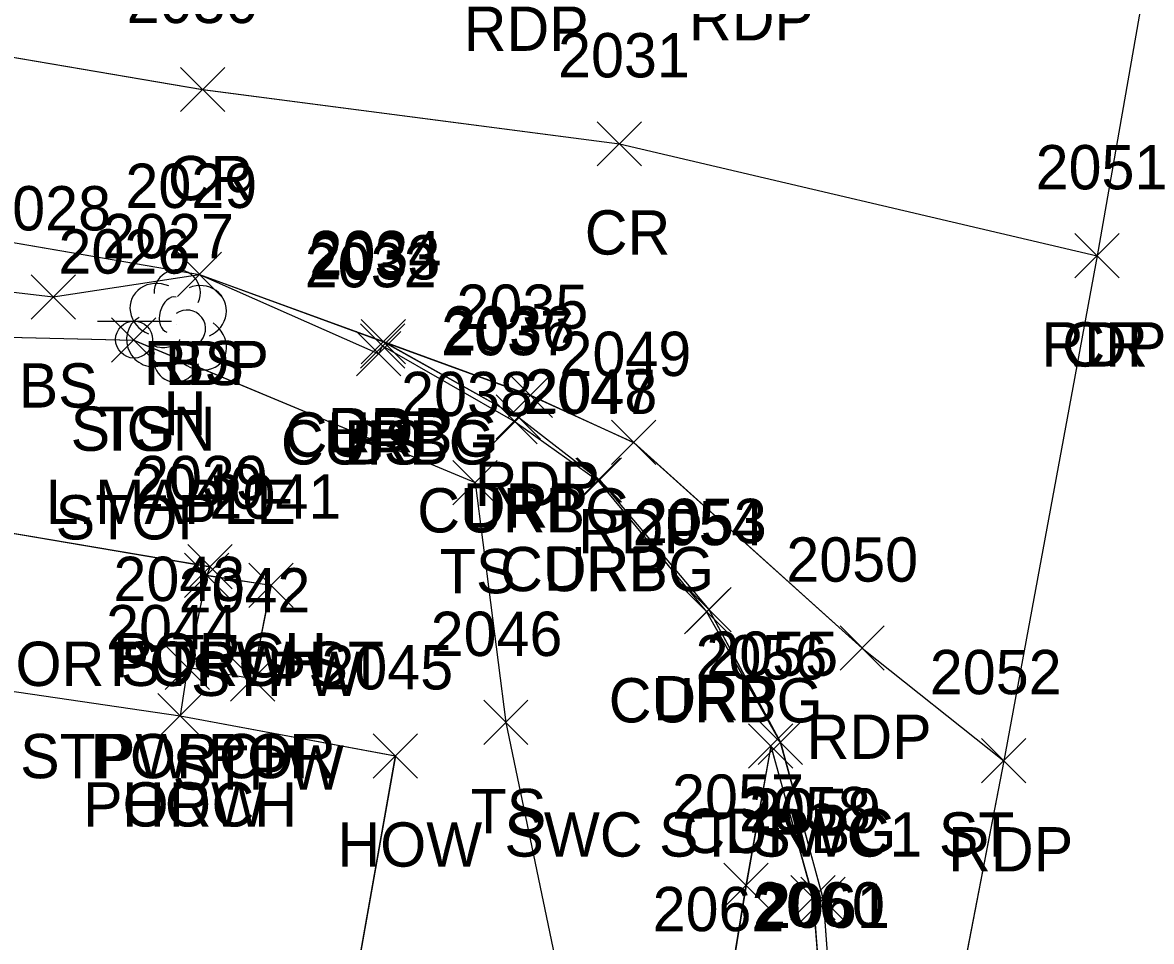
# Model space of a CAD drawing. Extents: x 1554668 to 1563881, y 831386 to 834374.
# Drawn here: x 1562141.9 to 1562192.9, y 832358.3 to 832399.7 of the extents above; entities that cross this region are included whole.
import ezdxf

# ---------------------------------------------------------------- set-up
doc = ezdxf.new("R2010")
doc.units = 0
for name, color, linetype in [('L_A', 7, 'Continuous'), ('L_C', 7, 'Continuous'), ('L_I', 7, 'Continuous'), ('L_TIC', 7, 'Continuous'), ('LBC', 7, 'Continuous'), ('LBF', 7, 'Continuous'), ('LELB', 7, 'Continuous'), ('LTD', 7, 'Continuous'), ('P_A', 7, 'Continuous'), ('P_I', 7, 'Continuous'), ('P_TIC', 7, 'Continuous'), ('PET', 7, 'Continuous'), ('PRC', 7, 'Continuous'), ('R_A', 7, 'Continuous'), ('R_I', 7, 'Continuous'), ('R_TIC', 7, 'Continuous'), ('RC', 7, 'Continuous'), ('RDP', 7, 'Continuous'), ('RSW', 7, 'Continuous'), ('S_A', 7, 'Continuous'), ('S_C', 7, 'Continuous'), ('S_I', 7, 'Continuous'), ('SSGN', 7, 'Continuous')]:
    doc.layers.add(name, color=color, linetype=linetype)

msp = doc.modelspace()

# ---------------------------------------------------------------- linework, layer by layer
at = {"layer": 'L_TIC'}
for points in [[(1562148.907, 832387.377), (1562150.907, 832389.377)], [(1562150.907, 832387.377), (1562148.907, 832389.377)], [(1562142.302, 832386.363), (1562144.302, 832388.363)], [(1562144.302, 832386.363), (1562142.302, 832388.363)], [(1562145.933, 832384.412), (1562147.933, 832386.412)], [(1562147.933, 832384.412), (1562145.933, 832386.412)], [(1562156.999, 832383.794), (1562158.999, 832385.794)], [(1562158.999, 832383.794), (1562156.999, 832385.794)], [(1562161.347, 832377.979), (1562163.347, 832379.979)], [(1562163.347, 832377.979), (1562161.347, 832379.979)], [(1562149.234, 832373.795), (1562151.234, 832375.795)], [(1562151.234, 832373.795), (1562149.234, 832375.795)], [(1562149.234, 832373.795), (1562151.234, 832375.795)], [(1562151.234, 832373.795), (1562149.234, 832375.795)], [(1562149.386, 832374.183), (1562151.386, 832376.183)], [(1562151.386, 832374.183), (1562149.386, 832376.183)], [(1562152.13, 832373.345), (1562154.13, 832375.345)], [(1562154.13, 832373.345), (1562152.13, 832375.345)], [(1562148.361, 832369.631), (1562150.361, 832371.631)], [(1562150.361, 832369.631), (1562148.361, 832371.631)], [(1562148.361, 832369.631), (1562150.361, 832371.631)], [(1562150.361, 832369.631), (1562148.361, 832371.631)], [(1562151.301, 832369.117), (1562153.301, 832371.117)], [(1562153.301, 832369.117), (1562151.301, 832371.117)], [(1562148.03, 832367.45), (1562150.03, 832369.45)], [(1562150.03, 832367.45), (1562148.03, 832369.45)], [(1562148.03, 832367.45), (1562150.03, 832369.45)], [(1562150.03, 832367.45), (1562148.03, 832369.45)], [(1562162.736, 832367.149), (1562164.736, 832369.149)], [(1562164.736, 832367.149), (1562162.736, 832369.149)], [(1562157.747, 832365.638), (1562159.747, 832367.638)], [(1562159.747, 832365.638), (1562157.747, 832367.638)]]:
    msp.add_lwpolyline(points, dxfattribs=at)
at = {"layer": 'LBC'}
for points in [[(1562119.49, 832374.1), (1562126.111, 832372.843), (1562135.58, 832370.42), (1562149.03, 832368.45), (1562158.747, 832366.638), (1562154.702, 832343.846), (1562152.243, 832331.149), (1562149.609, 832316.749), (1562149.107, 832316.675), (1562148.982, 832316.63), (1562148.334, 832316.827), (1562133.56, 832319.517), (1562133.445, 832319.427)], [(1562119.494, 832374.098), (1562126.111, 832372.837), (1562135.581, 832370.415), (1562149.033, 832368.446), (1562158.751, 832366.635), (1562154.703, 832343.839), (1562152.248, 832331.148), (1562149.612, 832316.747), (1562149.11, 832316.673), (1562148.985, 832316.631), (1562148.336, 832316.829), (1562133.565, 832319.514), (1562133.447, 832319.428)], [(1562119.494, 832374.098), (1562126.111, 832372.837), (1562135.581, 832370.415), (1562149.033, 832368.446), (1562158.751, 832366.635), (1562154.703, 832343.839), (1562152.248, 832331.148), (1562149.612, 832316.747), (1562149.11, 832316.673), (1562148.985, 832316.631), (1562148.336, 832316.829), (1562133.565, 832319.514), (1562133.447, 832319.428)], [(1562119.494, 832374.098), (1562126.111, 832372.837), (1562135.581, 832370.415), (1562149.033, 832368.446), (1562158.751, 832366.635), (1562154.703, 832343.839), (1562152.248, 832331.148), (1562149.612, 832316.747), (1562149.11, 832316.673), (1562148.985, 832316.631), (1562148.336, 832316.829), (1562133.565, 832319.514), (1562133.447, 832319.428)]]:
    msp.add_lwpolyline(points, dxfattribs=at)
at = {"layer": 'LBF'}
for points in [[(1562135.58, 832370.42), (1562136.846, 832377.481), (1562150.386, 832375.183), (1562150.234, 832374.795), (1562149.361, 832370.631), (1562149.03, 832368.45)], [(1562135.581, 832370.415), (1562136.848, 832377.477), (1562150.39, 832375.181), (1562150.235, 832374.789), (1562149.363, 832370.626), (1562149.033, 832368.446)], [(1562135.581, 832370.415), (1562136.848, 832377.477), (1562150.39, 832375.181), (1562150.235, 832374.789), (1562149.363, 832370.626), (1562149.033, 832368.446)], [(1562135.581, 832370.415), (1562136.848, 832377.477), (1562150.39, 832375.181), (1562150.235, 832374.789), (1562149.363, 832370.626), (1562149.033, 832368.446)], [(1562150.234, 832374.795), (1562153.13, 832374.345), (1562152.301, 832370.117), (1562149.361, 832370.631)], [(1562150.235, 832374.789), (1562153.135, 832374.343), (1562152.302, 832370.111), (1562149.363, 832370.626)], [(1562150.235, 832374.789), (1562153.135, 832374.343), (1562152.302, 832370.111), (1562149.363, 832370.626)], [(1562150.235, 832374.789), (1562153.135, 832374.343), (1562152.302, 832370.111), (1562149.363, 832370.626)]]:
    msp.add_lwpolyline(points, dxfattribs=at)
at = {"layer": 'LELB'}
for points in [[(1562122.564, 832390.327), (1562127.31, 832389.302), (1562129.375, 832389.004), (1562143.302, 832387.363), (1562149.907, 832388.377), (1562157.999, 832384.794)], [(1562122.57, 832390.325), (1562127.315, 832389.3), (1562129.378, 832389.001), (1562143.303, 832387.358), (1562149.91, 832388.373), (1562158.003, 832384.792)], [(1562122.57, 832390.325), (1562127.315, 832389.3), (1562129.378, 832389.001), (1562143.303, 832387.358), (1562149.91, 832388.373), (1562158.003, 832384.792)], [(1562122.57, 832390.325), (1562127.315, 832389.3), (1562129.378, 832389.001), (1562143.303, 832387.358), (1562149.91, 832388.373), (1562158.003, 832384.792)], [(1562131.161, 832385.785), (1562146.933, 832385.412), (1562162.347, 832378.979), (1562163.736, 832368.149), (1562167.102, 832351.989), (1562163.77, 832343.646)], [(1562131.161, 832385.78), (1562146.935, 832385.408), (1562162.352, 832378.977), (1562163.741, 832368.147), (1562167.103, 832351.982), (1562163.774, 832343.642)], [(1562131.161, 832385.78), (1562146.935, 832385.408), (1562162.352, 832378.977), (1562163.741, 832368.147), (1562167.103, 832351.982), (1562163.774, 832343.642)], [(1562131.161, 832385.78), (1562146.935, 832385.408), (1562162.352, 832378.977), (1562163.741, 832368.147), (1562167.103, 832351.982), (1562163.774, 832343.642)]]:
    msp.add_lwpolyline(points, dxfattribs=at)
at = {"layer": 'LTD'}
msp.add_line((1562148.853, 832386.105), (1562148.853, 832386.105), dxfattribs=at)
msp.add_line((1562148.853, 832386.105), (1562148.853, 832386.105), dxfattribs=at)
msp.add_arc((1562148.9, 832387.539), 1.047, 335.5272, 180.9563, dxfattribs=at)
for centre, major_axis, ratio, start_param, end_param in [((1562148.062, 832386.771), (1.21, -0.512), 0.895232, 1.570796, 4.712389), ((1562149.895, 832386.688), (-1.141, -0.483), 0.949671, 1.570796, 4.712389), ((1562148.645, 832386.563), (-0.208, -0.792), 0.645439, 3.141593, 6.283185), ((1562149.353, 832385.938), (-0.5, 0.667), 0.989748, 3.141593, 6.283185), ((1562147.77, 832385.396), (0.584, -1.042), 0.959034, 3.141593, 6.283185), ((1562149.853, 832385.272), (-1.09, 0.792), 0.841452, 1.570796, 4.712389), ((1562148.395, 832385.355), (-0.625, -0.083), 0.423636, 0, 3.141593), ((1562148.854, 832384.605), (0.265, 1.061), 0.942809, 1.570796, 4.712389)]:
    msp.add_ellipse(centre, major_axis=major_axis, ratio=ratio, start_param=start_param, end_param=end_param, dxfattribs=at)
at = {"layer": 'P_TIC'}
for points in [[(1562149.044, 832395.724), (1562151.044, 832397.724)], [(1562151.044, 832395.724), (1562149.044, 832397.724)], [(1562167.867, 832393.271), (1562169.867, 832395.271)], [(1562169.867, 832393.271), (1562167.867, 832395.271)], [(1562189.426, 832388.216), (1562191.426, 832390.216)], [(1562191.426, 832388.216), (1562189.426, 832390.216)], [(1562189.426, 832388.216), (1562191.426, 832390.216)], [(1562191.426, 832388.216), (1562189.426, 832390.216)], [(1562148.907, 832387.377), (1562150.907, 832389.377)], [(1562150.907, 832387.377), (1562148.907, 832389.377)], [(1562157.21, 832384.34), (1562159.21, 832386.34)], [(1562159.21, 832384.34), (1562157.21, 832386.34)], [(1562163.848, 832381.918), (1562165.848, 832383.918)], [(1562165.848, 832381.918), (1562163.848, 832383.918)], [(1562168.507, 832379.791), (1562170.507, 832381.791)], [(1562170.507, 832379.791), (1562168.507, 832381.791)], [(1562178.824, 832370.505), (1562180.824, 832372.505)], [(1562180.824, 832370.505), (1562178.824, 832372.505)], [(1562185.216, 832365.423), (1562187.216, 832367.423)], [(1562187.216, 832365.423), (1562185.216, 832367.423)], [(1562185.216, 832365.423), (1562187.216, 832367.423)], [(1562187.216, 832365.423), (1562185.216, 832367.423)]]:
    msp.add_lwpolyline(points, dxfattribs=at)
at = {"layer": 'PET'}
for points in [[(1562273.885, 832849.078), (1562267.566, 832813.604), (1562265.603, 832799.939), (1562262.702, 832788.044), (1562256.455, 832758.513), (1562247.466, 832708.729), (1562245.108, 832694.982), (1562239.881, 832666.33), (1562235.287, 832641.147), (1562227.424, 832596.073), (1562223.217, 832566.02), (1562217.529, 832537.337), (1562210.223, 832493.736), (1562206.372, 832468.814), (1562200.609, 832439.099), (1562195.311, 832417.053), (1562190.426, 832389.216), (1562186.216, 832366.423), (1562178.76, 832327.806), (1562173.255, 832299.979), (1562167.833, 832271.729)], [(1562273.888, 832849.082), (1562267.57, 832813.605), (1562265.607, 832799.938), (1562262.705, 832788.043), (1562256.457, 832758.517), (1562247.47, 832708.736), (1562245.111, 832694.99), (1562239.884, 832666.33), (1562235.289, 832641.147), (1562227.427, 832596.074), (1562223.221, 832566.018), (1562217.533, 832537.341), (1562210.228, 832493.73), (1562206.377, 832468.81), (1562200.609, 832439.095), (1562195.315, 832417.049), (1562190.426, 832389.208), (1562186.219, 832366.417), (1562178.763, 832327.803), (1562173.257, 832299.981), (1562167.837, 832271.725)], [(1562273.888, 832849.082), (1562267.57, 832813.605), (1562265.607, 832799.938), (1562262.705, 832788.043), (1562256.457, 832758.517), (1562247.47, 832708.736), (1562245.111, 832694.99), (1562239.884, 832666.33), (1562235.289, 832641.147), (1562227.427, 832596.074), (1562223.221, 832566.018), (1562217.533, 832537.341), (1562210.228, 832493.73), (1562206.377, 832468.81), (1562200.609, 832439.095), (1562195.315, 832417.049), (1562190.426, 832389.208), (1562186.219, 832366.417), (1562178.763, 832327.803), (1562173.257, 832299.981), (1562167.837, 832271.725)], [(1562273.888, 832849.082), (1562267.57, 832813.605), (1562265.607, 832799.938), (1562262.705, 832788.043), (1562256.457, 832758.517), (1562247.47, 832708.736), (1562245.111, 832694.99), (1562239.884, 832666.33), (1562235.289, 832641.147), (1562227.427, 832596.074), (1562223.221, 832566.018), (1562217.533, 832537.341), (1562210.228, 832493.73), (1562206.377, 832468.81), (1562200.609, 832439.095), (1562195.315, 832417.049), (1562190.426, 832389.208), (1562186.219, 832366.417), (1562178.763, 832327.803), (1562173.257, 832299.981), (1562167.837, 832271.725)], [(1562123.216, 832392.542), (1562129.31, 832391.904), (1562149.907, 832388.377), (1562158.21, 832385.34), (1562164.848, 832382.918), (1562169.507, 832380.791), (1562179.824, 832371.505), (1562186.216, 832366.423)], [(1562123.219, 832392.539), (1562129.317, 832391.902), (1562149.91, 832388.373), (1562158.216, 832385.339), (1562164.854, 832382.917), (1562169.511, 832380.788), (1562179.829, 832371.504), (1562186.219, 832366.417)], [(1562123.219, 832392.539), (1562129.317, 832391.902), (1562149.91, 832388.373), (1562158.216, 832385.339), (1562164.854, 832382.917), (1562169.511, 832380.788), (1562179.829, 832371.504), (1562186.219, 832366.417)], [(1562123.219, 832392.539), (1562129.317, 832391.902), (1562149.91, 832388.373), (1562158.216, 832385.339), (1562164.854, 832382.917), (1562169.511, 832380.788), (1562179.829, 832371.504), (1562186.219, 832366.417)]]:
    msp.add_lwpolyline(points, dxfattribs=at)
at = {"layer": 'PRC'}
for points in [[(1562125.125, 832400.979), (1562150.044, 832396.724), (1562168.867, 832394.271), (1562190.426, 832389.216)], [(1562125.129, 832400.976), (1562150.051, 832396.723), (1562168.871, 832394.268), (1562190.426, 832389.208)], [(1562125.129, 832400.976), (1562150.051, 832396.723), (1562168.871, 832394.268), (1562190.426, 832389.208)], [(1562125.129, 832400.976), (1562150.051, 832396.723), (1562168.871, 832394.268), (1562190.426, 832389.208)]]:
    msp.add_lwpolyline(points, dxfattribs=at)
at = {"layer": 'R_TIC'}
for points in [[(1562157.172, 832384.149), (1562159.172, 832386.149)], [(1562159.172, 832384.149), (1562157.172, 832386.149)], [(1562157.21, 832384.34), (1562159.21, 832386.34)], [(1562159.21, 832384.34), (1562157.21, 832386.34)], [(1562156.999, 832383.794), (1562158.999, 832385.794)], [(1562158.999, 832383.794), (1562156.999, 832385.794)], [(1562163.304, 832380.938), (1562165.304, 832382.938)], [(1562165.304, 832380.938), (1562163.304, 832382.938)], [(1562163.153, 832380.726), (1562165.153, 832382.726)], [(1562165.153, 832380.726), (1562163.153, 832382.726)], [(1562166.895, 832378.073), (1562168.895, 832380.073)], [(1562168.895, 832378.073), (1562166.895, 832380.073)], [(1562166.964, 832378.098), (1562168.964, 832380.098)], [(1562168.964, 832378.098), (1562166.964, 832380.098)], [(1562171.906, 832372.247), (1562173.906, 832374.247)], [(1562173.906, 832372.247), (1562171.906, 832374.247)], [(1562171.798, 832372.15), (1562173.798, 832374.15)], [(1562173.798, 832372.15), (1562171.798, 832374.15)], [(1562175.126, 832366.253), (1562177.126, 832368.253)], [(1562177.126, 832366.253), (1562175.126, 832368.253)], [(1562175.126, 832366.253), (1562177.126, 832368.253)], [(1562177.126, 832366.253), (1562175.126, 832368.253)], [(1562174.695, 832366.091), (1562176.695, 832368.091)], [(1562176.695, 832366.091), (1562174.695, 832368.091)], [(1562174.695, 832366.091), (1562176.695, 832368.091)], [(1562176.695, 832366.091), (1562174.695, 832368.091)], [(1562173.578, 832359.799), (1562175.578, 832361.799)], [(1562175.578, 832359.799), (1562173.578, 832361.799)], [(1562176.603, 832359.237), (1562178.603, 832361.237)], [(1562178.603, 832359.237), (1562176.603, 832361.237)], [(1562177.061, 832359.166), (1562179.061, 832361.166)], [(1562179.061, 832359.166), (1562177.061, 832361.166)]]:
    msp.add_lwpolyline(points, dxfattribs=at)
at = {"layer": 'RC'}
for points in [[(1562157.999, 832384.794), (1562158.172, 832385.149), (1562164.153, 832381.726), (1562167.895, 832379.073), (1562172.798, 832373.15), (1562176.126, 832367.253)], [(1562158.003, 832384.792), (1562158.176, 832385.147), (1562164.16, 832381.726), (1562167.897, 832379.069), (1562172.803, 832373.149), (1562176.132, 832367.253)], [(1562158.003, 832384.792), (1562158.176, 832385.147), (1562164.16, 832381.726), (1562167.897, 832379.069), (1562172.803, 832373.149), (1562176.132, 832367.253)], [(1562158.003, 832384.792), (1562158.176, 832385.147), (1562164.16, 832381.726), (1562167.897, 832379.069), (1562172.803, 832373.149), (1562176.132, 832367.253)]]:
    msp.add_lwpolyline(points, dxfattribs=at)
at = {"layer": 'RDP'}
for points in [[(1562158.21, 832385.34), (1562164.304, 832381.938), (1562167.964, 832379.098), (1562172.906, 832373.247), (1562176.126, 832367.253), (1562178.061, 832360.166), (1562178.373, 832355.933), (1562178.086, 832348.911), (1562175.061, 832332.81), (1562170.536, 832308.242), (1562169.192, 832301.241), (1562168.712, 832301.326), (1562163.888, 832302.028), (1562156.127, 832303.232), (1562148.184, 832304.919), (1562146.496, 832305.113), (1562146.501, 832303.737), (1562132.7, 832306.266), (1562132.881, 832307.391), (1562130.054, 832307.958)], [(1562158.216, 832385.339), (1562164.31, 832381.938), (1562167.967, 832379.095), (1562172.907, 832373.242), (1562176.132, 832367.253), (1562178.063, 832360.158), (1562178.378, 832355.932), (1562178.09, 832348.909), (1562175.065, 832332.807), (1562170.538, 832308.237), (1562169.196, 832301.24), (1562168.715, 832301.32), (1562163.892, 832302.028), (1562156.132, 832303.233), (1562148.19, 832304.913), (1562146.502, 832305.107), (1562146.503, 832303.739), (1562132.704, 832306.265), (1562132.881, 832307.392), (1562130.059, 832307.955)], [(1562158.216, 832385.339), (1562164.31, 832381.938), (1562167.967, 832379.095), (1562172.907, 832373.242), (1562176.132, 832367.253), (1562178.063, 832360.158), (1562178.378, 832355.932), (1562178.09, 832348.909), (1562175.065, 832332.807), (1562170.538, 832308.237), (1562169.196, 832301.24), (1562168.715, 832301.32), (1562163.892, 832302.028), (1562156.132, 832303.233), (1562148.19, 832304.913), (1562146.502, 832305.107), (1562146.503, 832303.739), (1562132.704, 832306.265), (1562132.881, 832307.392), (1562130.059, 832307.955)], [(1562158.216, 832385.339), (1562164.31, 832381.938), (1562167.967, 832379.095), (1562172.907, 832373.242), (1562176.132, 832367.253), (1562178.063, 832360.158), (1562178.378, 832355.932), (1562178.09, 832348.909), (1562175.065, 832332.807), (1562170.538, 832308.237), (1562169.196, 832301.24), (1562168.715, 832301.32), (1562163.892, 832302.028), (1562156.132, 832303.233), (1562148.19, 832304.913), (1562146.502, 832305.107), (1562146.503, 832303.739), (1562132.704, 832306.265), (1562132.881, 832307.392), (1562130.059, 832307.955)]]:
    msp.add_lwpolyline(points, dxfattribs=at)
at = {"layer": 'RSW'}
for points in [[(1562175.695, 832367.091), (1562174.578, 832360.799), (1562173.749, 832355.725), (1562172.25, 832347.925), (1562170.404, 832337.685), (1562169.069, 832331.47), (1562165.163, 832309.345), (1562164.74, 832306.92), (1562158.087, 832308.11), (1562149.2, 832309.804)], [(1562175.697, 832367.085), (1562174.581, 832360.795), (1562173.755, 832355.726), (1562172.252, 832347.92), (1562170.407, 832337.682), (1562169.074, 832331.47), (1562165.168, 832309.343), (1562164.745, 832306.92), (1562158.089, 832308.103), (1562149.204, 832309.802)], [(1562175.697, 832367.085), (1562174.581, 832360.795), (1562173.755, 832355.726), (1562172.252, 832347.92), (1562170.407, 832337.682), (1562169.074, 832331.47), (1562165.168, 832309.343), (1562164.745, 832306.92), (1562158.089, 832308.103), (1562149.204, 832309.802)], [(1562175.697, 832367.085), (1562174.581, 832360.795), (1562173.755, 832355.726), (1562172.252, 832347.92), (1562170.407, 832337.682), (1562169.074, 832331.47), (1562165.168, 832309.343), (1562164.745, 832306.92), (1562158.089, 832308.103), (1562149.204, 832309.802)], [(1562175.695, 832367.091), (1562177.603, 832360.237), (1562177.938, 832355.875), (1562177.097, 832347.013), (1562169.953, 832308.488), (1562168.712, 832301.326)], [(1562175.697, 832367.085), (1562177.607, 832360.234), (1562177.939, 832355.868), (1562177.102, 832347.012), (1562169.957, 832308.484), (1562168.715, 832301.32)], [(1562175.697, 832367.085), (1562177.607, 832360.234), (1562177.939, 832355.868), (1562177.102, 832347.012), (1562169.957, 832308.484), (1562168.715, 832301.32)], [(1562175.697, 832367.085), (1562177.607, 832360.234), (1562177.939, 832355.868), (1562177.102, 832347.012), (1562169.957, 832308.484), (1562168.715, 832301.32)]]:
    msp.add_lwpolyline(points, dxfattribs=at)
at = {"layer": 'SSGN'}
for p, q in [((1562145.306, 832386.266), (1562148.639, 832386.266)), ((1562146.952, 832385.433), (1562146.952, 832385.433))]:
    msp.add_line(p, q, dxfattribs=at)
msp.add_circle((1562146.952, 832385.433), 0.833, dxfattribs=at)

# ---------------------------------------------------------------- texts
at = {"layer": 'L_A'}
for s, p in [('BS', (1562148.348, 832383.377)), ('BS', (1562141.743, 832382.363)), ('H', (1562148.286, 832381.105)), ('TS', (1562145.342, 832380.412)), ('BS', (1562156.44, 832379.794)), ('TS', (1562160.756, 832373.979)), ('PORCH', (1562146.008, 832370.183)), ('POR STPW ST', (1562139.817, 832369.795)), ('PORCH', (1562145.856, 832369.795)), ('STPW', (1562149.524, 832369.345)), ('STPW POR', (1562141.809, 832365.631)), ('PORCH', (1562144.983, 832365.631)), ('STPW', (1562148.695, 832365.117)), ('PORCH', (1562144.652, 832363.45)), ('HOW', (1562146.416, 832363.45)), ('TS', (1562162.145, 832363.149)), ('HOW', (1562156.133, 832361.638))]:
    msp.add_text(s, height=2, dxfattribs=at).set_placement(p)
at = {"layer": 'L_C'}
msp.add_text('L.MAPLE', height=2, dxfattribs=at).set_placement((1562142.964, 832377.105))
at = {"layer": 'L_I'}
for s, p in [('2029', (1562146.561, 832391.377)), ('2028', (1562139.964, 832390.363)), ('2027', (1562145.515, 832389.105)), ('2026', (1562143.539, 832388.412)), ('2032', (1562154.66, 832387.794)), ('2038', (1562159.008, 832381.979)), ('2039', (1562147.039, 832378.183)), ('2040', (1562146.809, 832377.795)), ('2040', (1562146.809, 832377.795)), ('2041', (1562150.358, 832377.345)), ('2043', (1562146.022, 832373.631)), ('2043', (1562146.022, 832373.631)), ('2042', (1562148.963, 832373.117)), ('2044', (1562145.691, 832371.45)), ('2044', (1562145.691, 832371.45)), ('2046', (1562160.342, 832371.149)), ('2045', (1562155.408, 832369.638))]:
    msp.add_text(s, height=2, dxfattribs=at).set_placement(p)
at = {"layer": 'P_A'}
for s, p in [('RDP', (1562172, 832398.937)), ('RDP', (1562161.833, 832398.47)), ('CR', (1562148.477, 832391.724)), ('CR', (1562167.3, 832389.271)), ('RDP', (1562187.914, 832384.216)), ('CR', (1562188.859, 832384.216)), ('RDP', (1562147.396, 832383.377)), ('RDP', (1562155.698, 832380.34)), ('RDP', (1562162.336, 832377.918)), ('RDP', (1562166.995, 832375.791)), ('RDP', (1562177.313, 832366.505)), ('RDP', (1562183.704, 832361.423)), ('RDP', (1562183.704, 832361.423))]:
    msp.add_text(s, height=2, dxfattribs=at).set_placement(p)
at = {"layer": 'P_I'}
for s, p in [('2030', (1562146.619, 832399.724)), ('2031', (1562166.095, 832397.271)), ('2051', (1562187.654, 832392.216)), ('2051', (1562187.654, 832392.216)), ('2029', (1562146.561, 832391.377)), ('2034', (1562154.871, 832388.34)), ('2035', (1562161.509, 832385.918)), ('2049', (1562166.16, 832383.791)), ('2050', (1562176.399, 832374.505)), ('2052', (1562182.878, 832369.423)), ('2052', (1562182.878, 832369.423))]:
    msp.add_text(s, height=2, dxfattribs=at).set_placement(p)
at = {"layer": 'R_A'}
for s, p in [('CURBG', (1562153.754, 832380.149)), ('DRP', (1562155.698, 832380.34)), ('CURBG', (1562153.582, 832379.794)), ('DRP', (1562161.792, 832376.938)), ('CURBG', (1562159.735, 832376.726)), ('CURBG', (1562163.478, 832374.073)), ('DRP', (1562165.452, 832374.098)), ('CURBG', (1562168.381, 832368.15)), ('DRP', (1562170.394, 832368.247)), ('SWC ST SWC1 ST', (1562163.671, 832362.091)), ('SWC ST SWC1 ST', (1562163.671, 832362.091)), ('CURBG', (1562171.709, 832362.253)), ('DRP', (1562173.615, 832362.253))]:
    msp.add_text(s, height=2, dxfattribs=at).set_placement(p)
at = {"layer": 'R_I'}
for s, p in [('2033', (1562154.833, 832388.149)), ('2034', (1562154.871, 832388.34)), ('2032', (1562154.66, 832387.794)), ('2037', (1562160.814, 832384.726)), ('2036', (1562160.91, 832384.938)), ('2047', (1562164.557, 832382.073)), ('2048', (1562164.625, 832382.098)), ('2054', (1562169.46, 832376.15)), ('2053', (1562169.567, 832376.247)), ('2055', (1562172.788, 832370.253)), ('2055', (1562172.788, 832370.253)), ('2056', (1562172.301, 832370.091)), ('2056', (1562172.301, 832370.091)), ('2057', (1562171.24, 832363.799)), ('2058', (1562174.265, 832363.237)), ('2059', (1562174.715, 832363.166)), ('2062', (1562170.363, 832358.725)), ('2060', (1562174.901, 832358.933)), ('2060', (1562174.901, 832358.933)), ('2061', (1562175.119, 832358.875))]:
    msp.add_text(s, height=2, dxfattribs=at).set_placement(p)
at = {"layer": 'S_A'}
msp.add_text('SIGN', height=2, dxfattribs=at).set_placement((1562144.09, 832380.412))
at = {"layer": 'S_C'}
msp.add_text('STOP', height=2, dxfattribs=at).set_placement((1562143.413, 832376.412))
at = {"layer": 'S_I'}
msp.add_text('2026', height=2, dxfattribs=at).set_placement((1562143.539, 832388.412))

doc.saveas('drawing.dxf')
